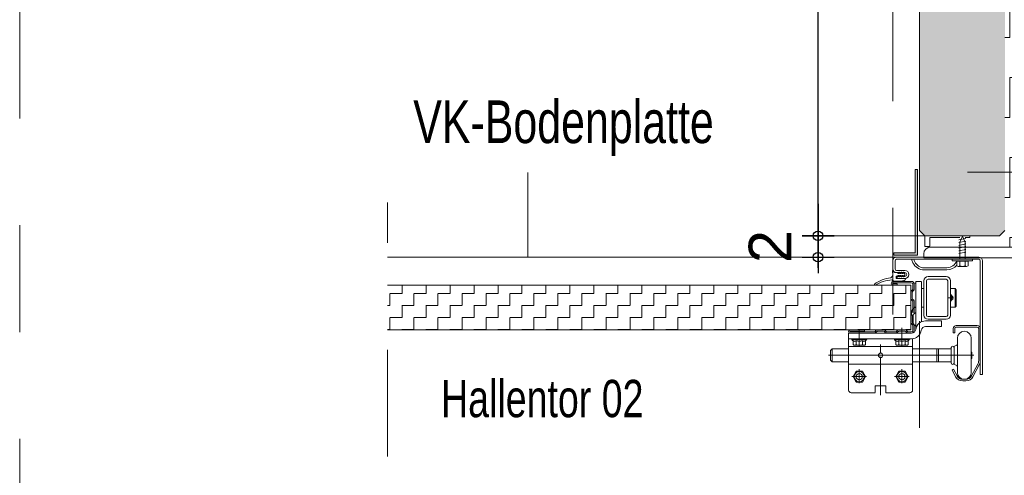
# Model space of a CAD drawing. Header units: metres. Extents: x 1316.5 to 1415.3, y -94.1 to -52.
# Tile 527 of 656: x 1407.647 to 1408.57, y -76.76 to -76.333. Entities that reach past the tile are written whole.
import ezdxf

# ---------------------------------------------------------------- set-up
doc = ezdxf.new("R2010")
doc.units = ezdxf.units.M
doc.header["$PDMODE"] = 65
for name, pattern in [('AUSGEZOGEN', [0]), ('GETRENNT2_S10', [0.045, 0.02, -0.01, 0, -0.005, 0, -0.01]), ('PUNKT2_S9', [0.0015, 0, -0.0015]), ('STRICHLINIE2_S3', [0.055, 0.04, -0.015]), ('STRICHLINIE_S4', [0.008, 0.006, -0.002])]:
    doc.linetypes.add(name, pattern=pattern)
for name, color, linetype in [('XR$3$_40732', 7, 'Continuous'), ('XR$3$_40733', 7, 'Continuous'), ('XR$3$_42143', 7, 'Continuous'), ('XR$3$_42154', 7, 'Continuous')]:
    doc.layers.add(name, color=color, linetype=linetype)
for name, color, linetype, lineweight in [('XR$3$Fenster', 3, 'AUSGEZOGEN', 18), ('XR$3$Maßlinie 1_50', 7, 'AUSGEZOGEN', 25), ('XR$3$Muster', 4, 'AUSGEZOGEN', 13), ('XR$3$Möblierung', 4, 'AUSGEZOGEN', 13), ('XR$3$SNL_D_BD_FL_250', 7, 'AUSGEZOGEN', 18), ('XR$3$STANDARD_1', 7, 'AUSGEZOGEN', 25), ('XR$3$Text 1_100', 3, 'AUSGEZOGEN', 18), ('XR$3$Wand', 1, 'AUSGEZOGEN', 50), ('XR$3$Wand Mauerwerk tr_1', 42, 'AUSGEZOGEN', 18)]:
    doc.layers.add(name, color=color, linetype=linetype, lineweight=lineweight)
doc.styles.add('ARIAL', font='arial.ttf')
doc.dimstyles.new('DIMSTYLE_4', dxfattribs={"dimtxt": 0.04, "dimasz": 0.03, "dimexe": 0, "dimexo": 1e-06, "dimgap": 0.02, "dimtad": 2, "dimdec": 1, "dimlfac": 100, "dimrnd": 0.5, "dimzin": 4, "dimdsep": 46, "dimtxsty": 'ARIAL', "dimblk1": 'ALL_ML_KREIS', "dimblk2": 'ALL_ML_KREIS', "dimsah": 1, "dimcen": 0, "dimse1": 1, "dimse2": 1, "dimclrd": 7, "dimclre": 7, "dimclrt": 7, "dimadec": 0, "dimazin": 0, "dimtfac": 1, "dimtdec": 0, "dimtix": 1, "dimtmove": 2, "dimatfit": 3, "dimfxl": 0, "dimtzin": 0, "dimlwd": 0, "dimlwe": 25, "dimarcsym": 0})
doc.dimstyles.new('DIMSTYLE_5', dxfattribs={"dimtxt": 0.04, "dimasz": 0.03, "dimexe": 0, "dimexo": 1e-06, "dimgap": 0.02, "dimtad": 2, "dimdec": 1, "dimlfac": 100, "dimrnd": 0.5, "dimzin": 4, "dimdsep": 46, "dimtxsty": 'ARIAL', "dimblk1": 'ALL_ML_KREIS', "dimblk2": 'ALL_ML_KREIS', "dimsah": 1, "dimcen": 0, "dimse1": 1, "dimse2": 1, "dimclrd": 7, "dimclre": 7, "dimclrt": 7, "dimadec": 0, "dimazin": 0, "dimtfac": 1, "dimtdec": 0, "dimtix": 1, "dimtmove": 2, "dimatfit": 3, "dimfxl": 0, "dimtvp": 1.2, "dimtzin": 0, "dimlwd": 0, "dimlwe": 25, "dimarcsym": 0})
pattern_1 = [(90, (-0.075, 0.075), (-0.0375, 0.0375), [0.0375, -0.0375]), (180, (-0.075, 0.075), (-0.0375, -0.0375), [0.0375, -0.0375])]

# ---------------------------------------------------------------- blocks, each defined once
blk = doc.blocks.new('COMPLEXOBJECT_20')
at = {"layer": 'XR$3$_40732', "color": 3, "linetype": 'AUSGEZOGEN', "lineweight": 13, "transparency": 33554687}
for p, q in [((1408.61076, -76.43637), (1408.61426, -76.43637)), ((1408.61426, -76.43637), (1408.61426, -76.55637)), ((1408.60426, -76.53337), (1408.60426, -76.44287)), ((1408.50076, -76.54637), (1408.59126, -76.54637)), ((1408.49426, -76.55637), (1408.49426, -76.55287)), ((1408.61426, -76.55637), (1408.49426, -76.55637)), ((1408.54476, -76.55637), (1408.52526, -76.55637))]:
    blk.add_line(p, q, dxfattribs=at)
for centre, radius, start, end in [((1408.61076, -76.44287), 0.0065, 90, 180), ((1408.59126, -76.53337), 0.013, 270, 0), ((1408.50076, -76.55287), 0.0065, 90, 180)]:
    blk.add_arc(centre, radius, start, end, dxfattribs=at)
blk = doc.blocks.new('ALL_ML_KREIS')
at = {"color": 0, "linetype": 'ByBlock', "lineweight": -2}
for p, q in [((0, -0.5), (0, 0.5)), ((-1, 0), (0.5, 0))]:
    blk.add_line(p, q, dxfattribs=at)
blk.add_circle((0, 0), 0.15, dxfattribs=at)
blk = doc.blocks.new('*D172')
at = {"layer": 'DEFPOINTS', "color": 7, "linetype": 'AUSGEZOGEN', "lineweight": 25, "transparency": 33554687}
for p in [(1408.55178, -76.53586), (1408.39509, -76.55586), (1408.55942, -76.55586)]:
    blk.add_point(p, dxfattribs=at)
at = {"layer": 'XR$3$Maßlinie 1_50', "color": 7, "linetype": 'AUSGEZOGEN', "lineweight": -2, "transparency": 33554687}
blk.add_line((1408.39509, -76.55586), (1408.39509, -76.53586), dxfattribs=at)
at = {"layer": 'XR$3$Maßlinie 1_50', "color": 7, "linetype": 'AUSGEZOGEN', "lineweight": 25, "transparency": 33554687, "xscale": 0.03, "yscale": 0.03, "zscale": 0.03}
for p, rotation in [((1408.39509, -76.53586), 90), ((1408.39509, -76.55586), 270)]:
    blk.add_blockref('ALL_ML_KREIS', p, dxfattribs=dict(at, rotation=rotation))
at = {"layer": 'XR$3$Maßlinie 1_50', "color": 7, "linetype": 'AUSGEZOGEN', "lineweight": 25, "transparency": 33554687, "insert": (1408.35009, -76.54593), "char_height": 0.04, "width": 0.12, "attachment_point": 5, "rotation": 90, "style": 'ARIAL'}
blk.add_mtext('\\A1;{\\A1;{2\\H0.026400;\\S^ ;}}', dxfattribs=at)
blk = doc.blocks.new('*D173')
at = {"layer": 'DEFPOINTS', "color": 7, "linetype": 'AUSGEZOGEN', "lineweight": 25, "transparency": 33554687}
for p in [(1408.54693, -76.00637), (1408.39509, -76.53586), (1408.55178, -76.53586)]:
    blk.add_point(p, dxfattribs=at)
at = {"layer": 'XR$3$Maßlinie 1_50', "color": 7, "linetype": 'AUSGEZOGEN', "lineweight": -2, "transparency": 33554687}
blk.add_line((1408.39509, -76.53586), (1408.39509, -76.00637), dxfattribs=at)
at = {"layer": 'XR$3$Maßlinie 1_50', "color": 7, "linetype": 'AUSGEZOGEN', "lineweight": 25, "transparency": 33554687, "xscale": 0.03, "yscale": 0.03, "zscale": 0.03}
for p, rotation in [((1408.39509, -76.00637), 90), ((1408.39509, -76.53586), 270)]:
    blk.add_blockref('ALL_ML_KREIS', p, dxfattribs=dict(at, rotation=rotation))
at = {"layer": 'XR$3$Maßlinie 1_50', "color": 7, "linetype": 'AUSGEZOGEN', "lineweight": 25, "transparency": 33554687, "insert": (1408.36438, -76.27293), "char_height": 0.04, "width": 0.16, "attachment_point": 5, "rotation": 90, "style": 'ARIAL'}
blk.add_mtext('\\A1;{\\A1;{53\\H0.026400;\\S^ ;}}', dxfattribs=at)
blk = doc.blocks.new('*D174')
at = {"layer": 'DEFPOINTS', "color": 7, "linetype": 'AUSGEZOGEN', "lineweight": 25, "transparency": 33554687}
for p in [(1408.49027, -76.19883), (1408.61527, -76.55637), (1408.49027, -77.06804)]:
    blk.add_point(p, dxfattribs=at)
at = {"layer": 'XR$3$Maßlinie 1_50', "color": 7, "linetype": 'AUSGEZOGEN', "lineweight": -2, "transparency": 33554687}
blk.add_line((1408.49027, -77.06804), (1408.61527, -77.06804), dxfattribs=at)
at = {"layer": 'XR$3$Maßlinie 1_50', "color": 7, "linetype": 'AUSGEZOGEN', "lineweight": 25, "transparency": 33554687, "xscale": 0.03, "yscale": 0.03, "zscale": 0.03, "rotation": 180}
blk.add_blockref('ALL_ML_KREIS', (1408.49027, -77.06804), dxfattribs=at)
at = {"layer": 'XR$3$Maßlinie 1_50', "color": 7, "linetype": 'AUSGEZOGEN', "lineweight": 25, "transparency": 33554687, "xscale": 0.03, "yscale": 0.03, "zscale": 0.03}
blk.add_blockref('ALL_ML_KREIS', (1408.61527, -77.06804), dxfattribs=at)
at = {"layer": 'XR$3$Maßlinie 1_50', "color": 7, "linetype": 'AUSGEZOGEN', "lineweight": 25, "transparency": 33554687, "insert": (1408.56904, -77.03804), "char_height": 0.04, "width": 0.16, "attachment_point": 5, "style": 'ARIAL'}
blk.add_mtext('\\A1;{\\A1;{12\\H0.026400;\\S5^ ;}}', dxfattribs=at)

msp = doc.modelspace()

# ---------------------------------------------------------------- hatches: boundary and pattern name
at = {"layer": 'XR$3$Fenster', "linetype": 'AUSGEZOGEN', "lineweight": 13, "transparency": 33554687}
msp.add_hatch(color=253, dxfattribs=at).paths.add_polyline_path([(1408.48827, -76.55386), (1408.46627, -76.55386), (1408.46627, -76.55186), (1408.48627, -76.55186), (1408.48627, -76.47386), (1408.48827, -76.47386)], flags=16)
at = {"layer": 'XR$3$Muster', "linetype": 'AUSGEZOGEN', "lineweight": 13, "transparency": 33554687}
h = msp.add_hatch(dxfattribs=at)
h.set_pattern_fill('MUSTER', color=4, scale=0.0375, angle=90, style=0, pattern_type=2)
h.set_pattern_definition(pattern_1)
h.paths.add_polyline_path([(1408.56527, -76.53586), (1408.53297, -76.53586), (1408.53297, -76.54471), (1408.53365, -76.54486), (1408.53365, -76.54586), (1408.59126, -76.54586), (1408.59295, -76.54575), (1408.59462, -76.54542), (1408.59623, -76.54487), (1408.59776, -76.54412), (1408.59917, -76.54318), (1408.60045, -76.54206), (1408.60157, -76.54078), (1408.60252, -76.53936), (1408.60327, -76.53784), (1408.60381, -76.53623), (1408.60415, -76.53456), (1408.60426, -76.53286), (1408.60426, -76.44236), (1408.60448, -76.44068), (1408.60513, -76.43911), (1408.60616, -76.43777), (1408.60751, -76.43673), (1408.60907, -76.43608), (1408.61076, -76.43586), (1408.61527, -76.43586), (1408.61527, -76.15637), (1408.57027, -76.15637), (1408.57027, -76.53086)], flags=0)
h = msp.add_hatch(dxfattribs=at)
h.set_pattern_fill('MUSTER', color=4, scale=0.0375, angle=90, style=0, pattern_type=2)
h.set_pattern_definition(pattern_1)
h.paths.add_polyline_path([(1408.528, -76.52991), (1408.528, -76.53586), (1408.53297, -76.53586), (1408.53297, -76.52991), (1408.53045, -76.52422), (1408.52966, -76.52607), (1408.52858, -76.52857)], flags=0)
h = msp.add_hatch(dxfattribs=at)
h.set_pattern_fill('MUSTER', color=4, scale=0.0375, angle=90, style=0, pattern_type=2)
h.set_pattern_definition(pattern_1)
h.paths.add_polyline_path([(1408.528, -76.54586), (1408.528, -76.53586), (1408.49527, -76.53586), (1408.49527, -76.54586)], flags=0)
h = msp.add_hatch(dxfattribs=at)
h.set_pattern_fill('MUSTER', color=4, scale=0.01125, angle=90, style=0, pattern_type=2)
h.set_pattern_definition([(90, (-0.0225, 0.0225), (-0.01125, 0.01125), [0.01125, -0.01125]), (180, (-0.0225, 0.0225), (-0.01125, -0.01125), [0.01125, -0.01125])])
h.paths.add_polyline_path([(1408.48227, -76.62409), (1408.48227, -76.58209), (1407.99128, -76.58209), (1407.99128, -76.62409)], flags=0)
at = {"layer": 'XR$3$Möblierung', "linetype": 'AUSGEZOGEN', "lineweight": 13, "transparency": 33554687}
msp.add_hatch(color=253, dxfattribs=at).paths.add_polyline_path([(1408.49527, -76.00637), (1408.49027, -76.01137), (1408.49027, -76.53086), (1408.49527, -76.53586), (1408.56527, -76.53586), (1408.57027, -76.53086), (1408.57027, -76.08637), (1409.36027, -76.08637), (1409.36027, -76.53086), (1409.36527, -76.53586), (1409.43527, -76.53586), (1409.44027, -76.53086), (1409.44027, -76.01696), (1409.43926, -76.01036), (1409.43527, -76.00637)])

# ---------------------------------------------------------------- linework, layer by layer
at = {"layer": 'XR$3$_40732', "color": 3, "linetype": 'AUSGEZOGEN', "lineweight": 13, "transparency": 33554687}
for p, q in [((1408.52627, -76.55586), (1408.46877, -76.55586)), ((1408.54577, -76.55586), (1408.52627, -76.55586)), ((1408.46527, -76.56426), (1408.46527, -76.55936)), ((1408.46527, -76.56686), (1408.46527, -76.56426)), ((1408.46727, -76.55936), (1408.46727, -76.56686)), ((1408.48273, -76.55786), (1408.46877, -76.55786)), ((1408.48483, -76.55786), (1408.48273, -76.55786)), ((1408.52571, -76.55786), (1408.48483, -76.55786)), ((1408.54577, -76.55786), (1408.52781, -76.55786)), ((1408.54727, -76.66586), (1408.54727, -76.55936)), ((1408.54927, -76.55936), (1408.54927, -76.66586)), ((1408.47652, -76.56836), (1408.46877, -76.56836)), ((1408.47077, -76.57036), (1408.46877, -76.57036)), ((1408.47077, -76.57386), (1408.46927, -76.57386)), ((1408.46927, -76.57586), (1408.46927, -76.57386)), ((1408.47077, -76.57036), (1408.47127, -76.56986)), ((1408.47077, -76.57386), (1408.47127, -76.57436)), ((1408.47177, -76.57036), (1408.47127, -76.56986)), ((1408.47177, -76.57386), (1408.47127, -76.57436)), ((1408.47277, -76.57036), (1408.47177, -76.57036)), ((1408.47277, -76.57386), (1408.47177, -76.57386)), ((1408.47277, -76.57036), (1408.47327, -76.56986)), ((1408.47277, -76.57386), (1408.47327, -76.57436)), ((1408.47377, -76.57036), (1408.47327, -76.56986)), ((1408.47377, -76.57386), (1408.47327, -76.57436)), ((1408.47477, -76.57036), (1408.47377, -76.57036)), ((1408.47477, -76.57386), (1408.47377, -76.57386)), ((1408.47477, -76.57036), (1408.47527, -76.56986)), ((1408.47477, -76.57386), (1408.47527, -76.57436)), ((1408.47577, -76.57036), (1408.47527, -76.56986)), ((1408.47577, -76.57386), (1408.47527, -76.57436)), ((1408.47652, -76.57036), (1408.47577, -76.57036)), ((1408.47652, -76.57386), (1408.47577, -76.57386)), ((1408.49457, -76.56586), (1408.51596, -76.56586)), ((1408.49457, -76.56786), (1408.50527, -76.56786)), ((1408.51527, -76.57409), (1408.49827, -76.57409)), ((1408.50527, -76.56786), (1408.51596, -76.56786)), ((1408.46927, -76.57586), (1408.47652, -76.57586)), ((1408.48377, -76.58009), (1408.48627, -76.58009)), ((1408.49177, -76.57859), (1408.48677, -76.57859)), ((1408.48677, -76.57859), (1408.48677, -76.60243)), ((1408.48677, -76.59409), (1408.48677, -76.58059)), ((1408.49202, -76.59432), (1408.49202, -76.57859)), ((1408.49427, -76.57809), (1408.49427, -76.61009)), ((1408.49677, -76.57809), (1408.49677, -76.61009)), ((1408.51527, -76.57659), (1408.49827, -76.57659)), ((1408.51677, -76.61009), (1408.51677, -76.57809)), ((1408.51927, -76.61009), (1408.51927, -76.57809)), ((1408.49202, -76.58534), (1408.49427, -76.58534)), ((1408.51927, -76.58534), (1408.52377, -76.58534)), ((1408.52377, -76.58534), (1408.52377, -76.60284)), ((1408.52477, -76.58634), (1408.52377, -76.58534)), ((1408.52477, -76.58634), (1408.52477, -76.60184)), ((1408.48677, -76.60122), (1408.48677, -76.59409)), ((1408.48677, -76.60759), (1408.48677, -76.60122)), ((1408.48677, -76.60243), (1408.48677, -76.60759)), ((1408.49202, -76.59432), (1408.49202, -76.61649)), ((1408.52377, -76.60284), (1408.52477, -76.60184)), ((1408.48427, -76.60969), (1408.48677, -76.60759)), ((1408.48427, -76.61849), (1408.48427, -76.60969)), ((1408.48677, -76.60759), (1408.48677, -76.62338)), ((1408.49202, -76.60284), (1408.49427, -76.60284)), ((1408.51527, -76.61159), (1408.49827, -76.61159)), ((1408.51927, -76.60284), (1408.52377, -76.60284)), ((1408.48677, -76.62059), (1408.48427, -76.61849)), ((1408.51077, -76.61559), (1408.4959, -76.61559)), ((1408.4959, -76.62084), (1408.51077, -76.62084)), ((1408.51527, -76.61409), (1408.49827, -76.61409)), ((1408.51077, -76.62084), (1408.51077, -76.61559)), ((1408.42377, -76.63234), (1408.42377, -76.62709)), ((1408.42377, -76.62709), (1408.48277, -76.62709)), ((1408.48677, -76.62338), (1408.48677, -76.62359)), ((1408.42377, -76.63961), (1408.42377, -76.63234)), ((1408.42377, -76.63234), (1408.48277, -76.63234)), ((1408.42377, -76.63961), (1408.42377, -76.68036)), ((1408.42377, -76.63961), (1408.48377, -76.63961)), ((1408.48377, -76.63961), (1408.48377, -76.63234)), ((1408.48377, -76.64161), (1408.48377, -76.63961)), ((1408.48377, -76.63961), (1408.48377, -76.68059)), ((1408.45168, -76.64786), (1408.45586, -76.64786)), ((1408.48377, -76.65611), (1408.42377, -76.65611)), ((1408.54927, -76.66586), (1408.54727, -76.66586)), ((1408.45872, -76.67636), (1408.44882, -76.67636)), ((1408.44882, -76.68261), (1408.44882, -76.67636)), ((1408.45872, -76.67636), (1408.45872, -76.68286)), ((1408.44882, -76.68286), (1408.42627, -76.68286)), ((1408.48122, -76.68286), (1408.45872, -76.68286))]:
    msp.add_line(p, q, dxfattribs=at)
at = {"layer": 'XR$3$_40732', "color": 2, "linetype": 'AUSGEZOGEN', "lineweight": 13, "transparency": 33554687}
for p, q in [((1408.46478, -76.56862), (1408.46478, -76.57036)), ((1408.46776, -76.57037), (1408.46988, -76.57069)), ((1408.46828, -76.57556), (1408.46828, -76.5742)), ((1408.46988, -76.57353), (1408.4687, -76.57371)), ((1408.46988, -76.57069), (1408.46997, -76.5707)), ((1408.46997, -76.5707), (1408.47002, -76.57077)), ((1408.47002, -76.57077), (1408.47033, -76.57124)), ((1408.47033, -76.57298), (1408.47002, -76.57345)), ((1408.47046, -76.57131), (1408.47093, -76.57131)), ((1408.47046, -76.57291), (1408.47093, -76.57291)), ((1408.47108, -76.56996), (1408.47108, -76.57116)), ((1408.47108, -76.57306), (1408.47108, -76.57426)), ((1408.47146, -76.56981), (1408.47123, -76.56981)), ((1408.47123, -76.57441), (1408.47146, -76.57441)), ((1408.47188, -76.57094), (1408.47161, -76.56992)), ((1408.47161, -76.5743), (1408.47188, -76.57328)), ((1408.47293, -76.57131), (1408.47236, -76.57131)), ((1408.47236, -76.57291), (1408.47293, -76.57291)), ((1408.47308, -76.56996), (1408.47308, -76.57116)), ((1408.47308, -76.57306), (1408.47308, -76.57426)), ((1408.47346, -76.56981), (1408.47323, -76.56981)), ((1408.47323, -76.57441), (1408.47346, -76.57441)), ((1408.47388, -76.57094), (1408.47361, -76.56992)), ((1408.47361, -76.5743), (1408.47388, -76.57328)), ((1408.47493, -76.57131), (1408.47436, -76.57131)), ((1408.47436, -76.57291), (1408.47493, -76.57291)), ((1408.47508, -76.57056), (1408.47508, -76.57116)), ((1408.47508, -76.57306), (1408.47508, -76.57366)), ((1408.47541, -76.57041), (1408.47613, -76.57108)), ((1408.47613, -76.57314), (1408.47541, -76.57381)), ((1408.46418, -76.57717), (1408.46448, -76.57717)), ((1408.46478, -76.57761), (1408.46478, -76.57747)), ((1408.46478, -76.57777), (1408.46478, -76.57786)), ((1408.46486, -76.57786), (1408.46478, -76.57786)), ((1408.47603, -76.57586), (1408.46858, -76.57586)), ((1408.47603, -76.57586), (1408.47708, -76.57586)), ((1408.51936, -76.59093), (1408.51927, -76.59093)), ((1408.51977, -76.59629), (1408.51977, -76.59189)), ((1408.52056, -76.59225), (1408.52056, -76.59213)), ((1408.52056, -76.59593), (1408.52056, -76.59225)), ((1408.51757, -76.59409), (1408.52197, -76.59409)), ((1408.51927, -76.59725), (1408.51936, -76.59725)), ((1408.52056, -76.59605), (1408.52056, -76.59593)), ((1408.52477, -76.61986), (1408.54427, -76.61986)), ((1408.43377, -76.639), (1408.43377, -76.62409)), ((1408.47377, -76.639), (1408.47377, -76.62409)), ((1408.47377, -76.63434), (1408.47377, -76.62534)), ((1408.52177, -76.62286), (1408.52177, -76.62686)), ((1408.52327, -76.62686), (1408.52177, -76.62686)), ((1408.52327, -76.62686), (1408.52327, -76.62286)), ((1408.52477, -76.62136), (1408.54427, -76.62136)), ((1408.54577, -76.62286), (1408.54577, -76.65286)), ((1408.54727, -76.62286), (1408.54727, -76.65286)), ((1408.44027, -76.63334), (1408.42727, -76.63334)), ((1408.428, -76.63434), (1408.428, -76.63783)), ((1408.43377, -76.63834), (1408.42944, -76.63834)), ((1408.43088, -76.63783), (1408.43088, -76.63434)), ((1408.4381, -76.63834), (1408.43377, -76.63834)), ((1408.43666, -76.63783), (1408.43666, -76.63434)), ((1408.43954, -76.63783), (1408.43954, -76.63434)), ((1408.45377, -76.64577), (1408.45377, -76.63763)), ((1408.48027, -76.63334), (1408.46727, -76.63334)), ((1408.468, -76.63434), (1408.468, -76.63783)), ((1408.47377, -76.63834), (1408.46944, -76.63834)), ((1408.47088, -76.63783), (1408.47088, -76.63434)), ((1408.4781, -76.63834), (1408.47377, -76.63834)), ((1408.47666, -76.63783), (1408.47666, -76.63434)), ((1408.47954, -76.63783), (1408.47954, -76.63434)), ((1408.52577, -76.63186), (1408.52577, -76.64786)), ((1408.53877, -76.63186), (1408.53877, -76.64786)), ((1408.45168, -76.64786), (1408.40489, -76.64786)), ((1408.40677, -76.64341), (1408.40827, -76.64191)), ((1408.40677, -76.64341), (1408.40677, -76.65231)), ((1408.40827, -76.65381), (1408.40827, -76.64191)), ((1408.40827, -76.64191), (1408.42377, -76.64191)), ((1408.45586, -76.64786), (1408.53942, -76.64786)), ((1408.48377, -76.64191), (1408.50657, -76.64191)), ((1408.50807, -76.64171), (1408.50657, -76.64191)), ((1408.50657, -76.65381), (1408.50657, -76.64191)), ((1408.50807, -76.64171), (1408.50807, -76.65401)), ((1408.51957, -76.64171), (1408.50807, -76.64171)), ((1408.52007, -76.64121), (1408.52007, -76.64061)), ((1408.52007, -76.65451), (1408.52007, -76.64121)), ((1408.52277, -76.64786), (1408.52277, -76.63986)), ((1408.52277, -76.65586), (1408.52277, -76.64786)), ((1408.52577, -76.64786), (1408.52577, -76.66386)), ((1408.53877, -76.64479), (1408.53942, -76.64479)), ((1408.53877, -76.64786), (1408.53877, -76.66386)), ((1408.53942, -76.64479), (1408.53942, -76.64571)), ((1408.53942, -76.64571), (1408.53942, -76.64786)), ((1408.53942, -76.64786), (1408.53942, -76.65001)), ((1408.53942, -76.64786), (1408.54111, -76.64786)), ((1408.40677, -76.65231), (1408.40827, -76.65381)), ((1408.42377, -76.65381), (1408.40827, -76.65381)), ((1408.45377, -76.6652), (1408.45377, -76.64936)), ((1408.45377, -76.65066), (1408.45377, -76.68509)), ((1408.50657, -76.65381), (1408.48377, -76.65381)), ((1408.50657, -76.65381), (1408.50807, -76.65401)), ((1408.51957, -76.65401), (1408.50807, -76.65401)), ((1408.52007, -76.65511), (1408.52007, -76.65451)), ((1408.53942, -76.65094), (1408.53877, -76.65094)), ((1408.54495, -76.65615), (1408.53906, -76.66718)), ((1408.53942, -76.65001), (1408.53942, -76.65094)), ((1408.54627, -76.65686), (1408.54039, -76.66789)), ((1408.43088, -76.66286), (1408.428, -76.66786)), ((1408.43666, -76.66286), (1408.43088, -76.66286)), ((1408.43377, -76.67397), (1408.43377, -76.66097)), ((1408.43954, -76.66786), (1408.43666, -76.66286)), ((1408.47088, -76.66286), (1408.468, -76.66786)), ((1408.47666, -76.66286), (1408.47088, -76.66286)), ((1408.47377, -76.67397), (1408.47377, -76.66097)), ((1408.47954, -76.66786), (1408.47666, -76.66286)), ((1408.52211, -76.66086), (1408.52079, -76.66156)), ((1408.52415, -76.66788), (1408.52079, -76.66156)), ((1408.52211, -76.66086), (1408.52547, -76.66718)), ((1408.42668, -76.66786), (1408.44068, -76.66786)), ((1408.428, -76.66786), (1408.43088, -76.67286)), ((1408.43088, -76.67286), (1408.43666, -76.67286)), ((1408.43666, -76.67286), (1408.43954, -76.66786)), ((1408.46668, -76.66786), (1408.48068, -76.66786)), ((1408.468, -76.66786), (1408.47088, -76.67286)), ((1408.47088, -76.67286), (1408.47666, -76.67286)), ((1408.47666, -76.67286), (1408.47954, -76.66786)), ((1408.53077, -76.67036), (1408.53377, -76.67036)), ((1408.53377, -76.67186), (1408.53077, -76.67186))]:
    msp.add_line(p, q, dxfattribs=at)
for points in [[(1408.43377, -76.63834), (1408.43377, -76.63834)], [(1408.47377, -76.63834), (1408.47377, -76.63834)], [(1408.53942, -76.64786), (1408.53942, -76.64786)]]:
    msp.add_lwpolyline(points, close=True, dxfattribs=at)
for centre, radius in [((1408.43377, -76.66786), 0.00475), ((1408.43377, -76.66786), 0.003), ((1408.47377, -76.66786), 0.00475), ((1408.47377, -76.66786), 0.003)]:
    msp.add_circle(centre, radius, dxfattribs=at)
at = {"layer": 'XR$3$_40732', "color": 3, "linetype": 'AUSGEZOGEN', "lineweight": 13, "transparency": 33554687}
for centre, radius, start, end in [((1408.46877, -76.55936), 0.0035, 90, 180), ((1408.54577, -76.55936), 0.0035, 0, 90), ((1408.46877, -76.55936), 0.0015, 90, 180), ((1408.50378, -76.55145), 0.022, 196.94152, 206.15587), ((1408.49485, -76.55586), 0.012, 206.15587, 268.70511), ((1408.50378, -76.55145), 0.02, 198.69528, 206.15587), ((1408.4948, -76.55586), 0.01, 206.15587, 268.70511), ((1408.51574, -76.55586), 0.01, 271.29483, 340.09087), ((1408.51569, -76.55586), 0.012, 271.29489, 321.93343), ((1408.54577, -76.55936), 0.0015, 0, 90), ((1408.46877, -76.56686), 0.0035, 180, 270), ((1408.46877, -76.56686), 0.0015, 180, 270), ((1408.47652, -76.57211), 0.00375, 0, 90), ((1408.47652, -76.57211), 0.00175, 0, 90), ((1408.47652, -76.57211), 0.00175, 270, 0), ((1408.47652, -76.57211), 0.00375, 270, 0), ((1408.49827, -76.57809), 0.004, 90, 180), ((1408.51527, -76.57809), 0.004, 0, 90), ((1408.48627, -76.58059), 0.0005, 0, 90), ((1408.49827, -76.57809), 0.0015, 90, 180), ((1408.51527, -76.57809), 0.0015, 0, 90), ((1408.51977, -76.59409), 0.002, 293.3677, 66.6323), ((1408.48877, -76.60809), 0.006, 109.47122, 180), ((1408.48877, -76.60809), 0.006, 180, 221.40962), ((1408.49827, -76.61009), 0.004, 180, 270), ((1408.49827, -76.61009), 0.0015, 180, 270), ((1408.51527, -76.61009), 0.004, 270, 0), ((1408.51527, -76.61009), 0.0015, 270, 0), ((1408.4959, -76.62484), 0.00925, 90, 172.41046), ((1408.4959, -76.62484), 0.004, 90, 172.41046), ((1408.48277, -76.62309), 0.004, 270, 352.41046), ((1408.48277, -76.62309), 0.00925, 270, 352.41046), ((1408.45377, -76.64786), 0.00209, 0, 180), ((1408.45377, -76.64786), 0.00209, 180, 0), ((1408.42627, -76.68036), 0.0025, 180, 270), ((1408.48127, -76.68036), 0.0025, 270, 0)]:
    msp.add_arc(centre, radius, start, end, dxfattribs=at)
at = {"layer": 'XR$3$_40732', "color": 2, "linetype": 'AUSGEZOGEN', "lineweight": 13, "transparency": 33554687}
for centre, radius, start, end in [((1408.46197, -76.57211), 0.00331, 292.4418, 0), ((1408.46499, -76.56862), 0.000208, 90, 180), ((1408.46197, -76.57211), 0.00331, 0, 31.89079), ((1408.46499, -76.56862), 0.000208, 27.43216, 90), ((1408.46828, -76.56691), 0.0035, 207.43216, 261.57209), ((1408.46878, -76.5742), 0.0005, 98.42791, 180), ((1408.46985, -76.57088), 0.0002, 33.69007, 81.57209), ((1408.46985, -76.57334), 0.0002, 278.42791, 326.30993), ((1408.47046, -76.57116), 0.00015, 213.69007, 270), ((1408.47046, -76.57306), 0.00015, 90, 146.30993), ((1408.47093, -76.57116), 0.00015, 270, 0), ((1408.47093, -76.57306), 0.00015, 0, 90), ((1408.47123, -76.56996), 0.00015, 90, 180), ((1408.47123, -76.57426), 0.00015, 180, 270), ((1408.47146, -76.56996), 0.00015, 15, 90), ((1408.47146, -76.57426), 0.00015, 270, 345), ((1408.47236, -76.57081), 0.0005, 195, 270), ((1408.47236, -76.57341), 0.0005, 90, 165), ((1408.47293, -76.57116), 0.00015, 270, 0), ((1408.47293, -76.57306), 0.00015, 0, 90), ((1408.47323, -76.56996), 0.00015, 90, 180), ((1408.47323, -76.57426), 0.00015, 180, 270), ((1408.47346, -76.56996), 0.00015, 15, 90), ((1408.47346, -76.57426), 0.00015, 270, 345), ((1408.47436, -76.57081), 0.0005, 195, 270), ((1408.47436, -76.57341), 0.0005, 90, 165), ((1408.47493, -76.57116), 0.00015, 270, 0), ((1408.47493, -76.57306), 0.00015, 0, 90), ((1408.47528, -76.57056), 0.0002, 46.99394, 180), ((1408.47528, -76.57366), 0.0002, 180, 313.00606), ((1408.47517, -76.57211), 0.00141, 27, 46.99394), ((1408.47517, -76.57211), 0.00141, 313.00606, 325.30122), ((1408.47517, -76.57211), 0.00141, 325.30122, 333), ((1408.47517, -76.57211), 0.00141, 325.30122, 333), ((1408.47517, -76.57211), 0.00141, 0, 27), ((1408.47517, -76.57211), 0.00141, 333, 0), ((1408.4484, -76.58159), 0.0005, 160.31111, 250.31111), ((1408.4484, -76.58159), 0.0005, 128.53157, 160.31111), ((1408.46565, -76.60329), 0.02822, 94.91879, 128.48958), ((1408.4484, -76.58159), 0.0005, 124.88296, 128.53157), ((1408.4484, -76.58159), 0.0005, 250.31111, 302.91185), ((1408.46741, -76.61513), 0.03806, 94.60081, 119.5092), ((1408.46448, -76.57747), 0.0003, 0, 112.2425), ((1408.47899, -76.61295), 0.03863, 112.2425, 112.24813), ((1408.46508, -76.57761), 0.0003, 180, 260.04621), ((1408.47027, -76.548), 0.03037, 260.04621, 270.0047), ((1408.46858, -76.57556), 0.0003, 180, 270), ((1408.47027, -76.548), 0.03037, 270.0047, 280.4362), ((1408.47401, -76.57484), 0.0035, 300.22913, 338.22706), ((1408.47708, -76.57606), 0.0002, 0, 90), ((1408.47708, -76.57606), 0.0002, 338.22706, 0), ((1408.51936, -76.59213), 0.0012, 0, 90), ((1408.51936, -76.59605), 0.0012, 270, 0), ((1408.52477, -76.62286), 0.003, 90, 180), ((1408.52477, -76.62286), 0.003, 90, 180), ((1408.54427, -76.62286), 0.003, 0, 90), ((1408.54427, -76.62286), 0.003, 0, 90), ((1408.52477, -76.62286), 0.0015, 90, 180), ((1408.53227, -76.63186), 0.0065, 0, 180), ((1408.54427, -76.62286), 0.0015, 0, 90), ((1408.42727, -76.63284), 0.0005, 90, 180), ((1408.42727, -76.63284), 0.0005, 180, 223.0554), ((1408.42727, -76.63284), 0.0005, 223.0554, 270), ((1408.42981, -76.63154), 0.00334, 209.51552, 262.78935), ((1408.42944, -76.63604), 0.0023, 231.05281, 270), ((1408.42944, -76.63255), 0.0023, 268.82065, 308.94719), ((1408.42944, -76.63604), 0.0023, 270, 308.94719), ((1408.43377, -76.62643), 0.00842, 249.94743, 290.05257), ((1408.43377, -76.62992), 0.00842, 249.94743, 270), ((1408.43377, -76.62992), 0.00842, 270, 290.05257), ((1408.43377, -76.62992), 0.00842, 270, 270.00005), ((1408.4381, -76.63255), 0.0023, 231.05281, 270.74305), ((1408.4381, -76.63604), 0.0023, 231.05281, 270), ((1408.4381, -76.63604), 0.0023, 270, 308.94719), ((1408.43772, -76.63152), 0.00336, 276.91149, 330.68037), ((1408.44027, -76.63284), 0.0005, 0, 90), ((1408.44027, -76.63284), 0.0005, 270, 320.01072), ((1408.44027, -76.63284), 0.0005, 320.01072, 0), ((1408.46727, -76.63284), 0.0005, 90, 180), ((1408.46727, -76.63284), 0.0005, 180, 223.0554), ((1408.46727, -76.63284), 0.0005, 223.0554, 270), ((1408.46981, -76.63154), 0.00334, 209.51552, 262.78935), ((1408.46944, -76.63604), 0.0023, 231.05281, 270), ((1408.46944, -76.63255), 0.0023, 268.82065, 308.94719), ((1408.46944, -76.63604), 0.0023, 270, 308.94719), ((1408.47377, -76.62643), 0.00842, 249.94743, 290.05257), ((1408.47377, -76.62992), 0.00842, 249.94743, 270), ((1408.47377, -76.62992), 0.00842, 270, 290.05257), ((1408.47377, -76.62992), 0.00842, 270, 270.00005), ((1408.4781, -76.63255), 0.0023, 231.05281, 270.74305), ((1408.4781, -76.63604), 0.0023, 231.05281, 270), ((1408.4781, -76.63604), 0.0023, 270, 308.94719), ((1408.47772, -76.63152), 0.00336, 276.91149, 330.68037), ((1408.48027, -76.63284), 0.0005, 0, 90), ((1408.48027, -76.63284), 0.0005, 270, 320.01072), ((1408.48027, -76.63284), 0.0005, 320.01072, 0), ((1408.52132, -76.64061), 0.00125, 90, 168.46304), ((1408.52132, -76.64061), 0.00125, 0, 90), ((1408.52377, -76.63986), 0.001, 90, 180), ((1408.52377, -76.63686), 0.002, 270, 0), ((1408.51957, -76.64121), 0.0005, 270, 0), ((1408.52132, -76.64061), 0.00125, 168.46304, 180), ((1408.51957, -76.65451), 0.0005, 0, 90), ((1408.52132, -76.65511), 0.00125, 180, 191.53696), ((1408.52132, -76.65511), 0.00125, 191.53696, 270), ((1408.52132, -76.65511), 0.00125, 270, 0), ((1408.52377, -76.65586), 0.001, 180, 270), ((1408.52377, -76.65886), 0.002, 0, 90), ((1408.53877, -76.65286), 0.007, 331.92751, 0), ((1408.53877, -76.65286), 0.0085, 331.92751, 0), ((1408.53077, -76.66436), 0.006, 208, 270), ((1408.53227, -76.66386), 0.0065, 180, 0), ((1408.53377, -76.66436), 0.006, 270, 331.92751), ((1408.53077, -76.66436), 0.0075, 208, 270), ((1408.53377, -76.66436), 0.0075, 270, 331.92751)]:
    msp.add_arc(centre, radius, start, end, dxfattribs=at)
at = {"layer": 'XR$3$_40733', "color": 2, "linetype": 'AUSGEZOGEN', "lineweight": 18, "transparency": 33554687}
for p, q in [((1407.99128, -76.58209), (1408.48227, -76.58209)), ((1408.48227, -76.58209), (1408.48227, -76.62409)), ((1408.48227, -76.62409), (1407.99128, -76.62409))]:
    msp.add_line(p, q, dxfattribs=at)
at = {"layer": 'XR$3$_40733', "color": 2, "linetype": 'AUSGEZOGEN', "lineweight": 13, "transparency": 33554687}
for p, q in [((1408.48252, -76.57859), (1408.46552, -76.57859)), ((1408.46552, -76.57984), (1408.48252, -76.57984)), ((1408.46927, -76.58084), (1408.46552, -76.58084)), ((1408.46552, -76.58209), (1408.46927, -76.58209)), ((1408.46927, -76.58209), (1408.46927, -76.58084)), ((1408.48402, -76.58134), (1408.48402, -76.58566)), ((1408.48527, -76.58566), (1408.48527, -76.58134)), ((1408.48227, -76.58875), (1408.48227, -76.59443)), ((1408.48373, -76.58636), (1408.48293, -76.58716)), ((1408.48352, -76.59443), (1408.48352, -76.58875)), ((1408.48381, -76.58805), (1408.48461, -76.58725)), ((1408.48293, -76.59602), (1408.48373, -76.59681)), ((1408.48461, -76.59593), (1408.48381, -76.59513)), ((1408.48402, -76.59752), (1408.48402, -76.60816)), ((1408.48527, -76.60816), (1408.48527, -76.59752)), ((1408.48227, -76.61125), (1408.48227, -76.61693)), ((1408.48352, -76.61693), (1408.48352, -76.61125)), ((1408.48293, -76.61852), (1408.48373, -76.61931)), ((1408.48461, -76.61843), (1408.48381, -76.61763)), ((1408.48402, -76.62002), (1408.48402, -76.62434)), ((1408.48527, -76.62434), (1408.48527, -76.62002)), ((1408.43877, -76.62409), (1408.42527, -76.62409)), ((1408.42527, -76.62534), (1408.43877, -76.62534)), ((1408.44784, -76.62584), (1408.42527, -76.62584)), ((1408.42527, -76.62709), (1408.44784, -76.62709)), ((1408.43877, -76.62534), (1408.43877, -76.62409)), ((1408.44934, -76.62475), (1408.44854, -76.62555)), ((1408.44943, -76.62643), (1408.45023, -76.62563)), ((1408.4566, -76.62409), (1408.45093, -76.62409)), ((1408.45093, -76.62534), (1408.4566, -76.62534)), ((1408.45731, -76.62563), (1408.45811, -76.62643)), ((1408.45899, -76.62555), (1408.4582, -76.62475)), ((1408.46784, -76.62584), (1408.4597, -76.62584)), ((1408.4597, -76.62709), (1408.46784, -76.62709)), ((1408.46934, -76.62475), (1408.46854, -76.62555)), ((1408.46943, -76.62643), (1408.47023, -76.62563)), ((1408.4766, -76.62409), (1408.47093, -76.62409)), ((1408.47093, -76.62534), (1408.4766, -76.62534)), ((1408.47377, -76.62805), (1408.47377, -76.62213)), ((1408.47731, -76.62563), (1408.47811, -76.62643)), ((1408.47899, -76.62555), (1408.4782, -76.62475)), ((1408.48252, -76.62584), (1408.4797, -76.62584)), ((1408.4797, -76.62709), (1408.48252, -76.62709))]:
    msp.add_line(p, q, dxfattribs=at)
for centre, radius, start, end in [((1408.46552, -76.58034), 0.00175, 90, 270), ((1408.46552, -76.58034), 0.0005, 90, 270), ((1408.48252, -76.58134), 0.00275, 0, 90), ((1408.48252, -76.58134), 0.0015, 0, 90), ((1408.48452, -76.58875), 0.00225, 135, 180), ((1408.48452, -76.58875), 0.001, 135, 180), ((1408.48302, -76.58566), 0.001, 315, 0), ((1408.48302, -76.58566), 0.00225, 315, 0), ((1408.48452, -76.59443), 0.00225, 180, 225), ((1408.48452, -76.59443), 0.001, 180, 225), ((1408.48302, -76.59752), 0.001, 0, 45), ((1408.48302, -76.59752), 0.00225, 0, 45), ((1408.48452, -76.61693), 0.00225, 180, 225), ((1408.48452, -76.61693), 0.001, 180, 225), ((1408.48302, -76.62002), 0.001, 0, 45), ((1408.48302, -76.62002), 0.00225, 0, 45), ((1408.42527, -76.62559), 0.0015, 90, 270), ((1408.42527, -76.62559), 0.00025, 90, 270), ((1408.44784, -76.62484), 0.001, 270, 315), ((1408.44784, -76.62484), 0.00225, 270, 315), ((1408.45093, -76.62634), 0.00225, 90, 135), ((1408.45093, -76.62634), 0.001, 90, 135), ((1408.4566, -76.62634), 0.00225, 45, 90), ((1408.4566, -76.62634), 0.001, 45, 90), ((1408.4597, -76.62484), 0.00225, 225, 270), ((1408.4597, -76.62484), 0.001, 225, 270), ((1408.46784, -76.62484), 0.001, 270, 315), ((1408.46784, -76.62484), 0.00225, 270, 315), ((1408.47093, -76.62634), 0.00225, 90, 135), ((1408.47093, -76.62634), 0.001, 90, 135), ((1408.4766, -76.62634), 0.00225, 45, 90), ((1408.4766, -76.62634), 0.001, 45, 90), ((1408.4797, -76.62484), 0.00225, 225, 270), ((1408.4797, -76.62484), 0.001, 225, 270), ((1408.48252, -76.62434), 0.00275, 270, 0), ((1408.48252, -76.62434), 0.0015, 270, 0)]:
    msp.add_arc(centre, radius, start, end, dxfattribs=at)
at = {"layer": 'XR$3$_42143', "color": 7, "linetype": 'AUSGEZOGEN', "lineweight": 13, "transparency": 33554687}
msp.add_line((1408.50128, -76.55586), (1407.99128, -76.55586), dxfattribs=at)
at = {"layer": 'XR$3$_42154', "color": 7, "linetype": 'STRICHLINIE2_S3', "lineweight": 13, "transparency": 33554687}
for p, q in [((1408.46527, -75.90972), (1408.46527, -76.68472)), ((1407.99128, -76.7426), (1407.99129, -76.50455)), ((1408.49027, -77.1158), (1408.49027, -76.53586))]:
    msp.add_line(p, q, dxfattribs=at)
at = {"layer": 'XR$3$SNL_D_BD_FL_250', "color": 7, "linetype": 'AUSGEZOGEN', "lineweight": 13, "transparency": 33554687}
for p, q in [((1408.48627, -76.47386), (1408.48627, -76.55186)), ((1408.48627, -76.47386), (1408.48827, -76.47386)), ((1408.48827, -76.47386), (1408.48827, -76.55386)), ((1408.46627, -76.55186), (1408.48627, -76.55186)), ((1408.46627, -76.55186), (1408.46627, -76.55386)), ((1408.46627, -76.55386), (1408.48827, -76.55386))]:
    msp.add_line(p, q, dxfattribs=at)
at = {"layer": 'XR$3$STANDARD_1', "color": 7, "linetype": 'AUSGEZOGEN', "lineweight": 13, "transparency": 33554687}
for p, q in [((1408.53365, -76.53846), (1408.52725, -76.53952)), ((1408.53365, -76.54095), (1408.52725, -76.54202)), ((1408.53365, -76.54344), (1408.52725, -76.54486)), ((1408.53365, -76.54593), (1408.52725, -76.54736)), ((1408.53365, -76.54878), (1408.52725, -76.54985)), ((1408.53365, -76.55127), (1408.52725, -76.55234)), ((1408.52085, -76.55786), (1408.52085, -76.55928)), ((1408.54006, -76.55786), (1408.52085, -76.55786)), ((1408.52657, -76.55964), (1408.52085, -76.55928)), ((1408.54006, -76.55928), (1408.52085, -76.55928)), ((1408.52514, -76.56392), (1408.52514, -76.55927)), ((1408.5344, -76.55964), (1408.52657, -76.55964)), ((1408.52657, -76.56462), (1408.5344, -76.56462)), ((1408.53045, -76.56462), (1408.528, -76.56392)), ((1408.53297, -76.56392), (1408.53045, -76.56462)), ((1408.53297, -76.56392), (1408.53297, -76.56)), ((1408.5344, -76.55964), (1408.54006, -76.55928)), ((1408.53583, -76.56), (1408.53583, -76.56392)), ((1408.54006, -76.55786), (1408.54006, -76.55928))]:
    msp.add_line(p, q, dxfattribs=at)
for points in [[(1408.53291, -76.55786), (1408.53291, -76.54191), (1408.53045, -76.53622), (1408.52793, -76.54191), (1408.52793, -76.55786)], [(1408.52514, -76.56), (1408.52657, -76.55964), (1408.528, -76.56), (1408.528, -76.56392)], [(1408.528, -76.56392), (1408.52657, -76.56462), (1408.52514, -76.56392)], [(1408.528, -76.56), (1408.53045, -76.55964), (1408.53297, -76.56), (1408.5344, -76.55964), (1408.53583, -76.56)], [(1408.53583, -76.56392), (1408.5344, -76.56462), (1408.53297, -76.56392)]]:
    msp.add_lwpolyline(points, dxfattribs=at)
at = {"layer": 'XR$3$Wand', "color": 4, "linetype": 'AUSGEZOGEN', "lineweight": 13, "transparency": 33554687}
for p, q in [((1408.49527, -76.53586), (1408.49527, -76.54586)), ((1408.49527, -76.54586), (1408.50027, -76.54586))]:
    msp.add_line(p, q, dxfattribs=at)
at = {"layer": 'XR$3$Wand Mauerwerk tr_1', "color": 7, "linetype": 'STRICHLINIE_S4', "lineweight": 18, "transparency": 33554687}
msp.add_line((1407.64651, -77.42603), (1407.64651, -71.93659), dxfattribs=at)
at = {"layer": 'XR$3$Wand Mauerwerk tr_1', "color": 7, "linetype": 'AUSGEZOGEN', "lineweight": 18, "transparency": 33554687}
for p, q in [((1408.49027, -76.53086), (1408.49027, -76.01137)), ((1408.12297, -76.4766), (1408.12297, -76.55586)), ((1408.49527, -76.53586), (1408.49027, -76.53086)), ((1408.49527, -76.53586), (1408.56527, -76.53586)), ((1408.56527, -76.53586), (1408.57027, -76.53086))]:
    msp.add_line(p, q, dxfattribs=at)
at = {"layer": 'XR$3$Wand Mauerwerk tr_1', "color": 7, "linetype": 'GETRENNT2_S10', "lineweight": 13, "transparency": 33554687}
msp.add_line((1408.53527, -76.47637), (1408.91008, -76.47637), dxfattribs=at)
at = {"layer": 'XR$3$Wand Mauerwerk tr_1', "color": 52, "linetype": 'PUNKT2_S9', "lineweight": 13, "transparency": 33554687}
msp.add_line((1408.50791, -76.53586), (1408.37691, -76.53586), dxfattribs=at)

# ---------------------------------------------------------------- block references
at = {"layer": 'XR$3$_40732', "color": 3, "linetype": 'AUSGEZOGEN', "lineweight": 13, "transparency": 33554687}
msp.add_blockref('COMPLEXOBJECT_20', (0, 0), dxfattribs=at)

# ---------------------------------------------------------------- texts
at = {"layer": 'XR$3$Text 1_100', "color": 3, "linetype": 'AUSGEZOGEN', "lineweight": 18, "transparency": 33554687, "attachment_point": 7, "style": 'ARIAL'}
for s, insert, char_height, width in [('\\W0.72;VK-Bodenplatte', (1408.01554, -76.46105), 0.04, 0.2952999), ('\\W0.72;Hallentor 02', (1408.04162, -76.70633), 0.035, 0.2021552)]:
    msp.add_mtext(s, dxfattribs=dict(at, insert=insert, char_height=char_height, width=width))

# ---------------------------------------------------------------- dimensions: what is measured, and where the dimension line sits
at = {"layer": 'XR$3$Maßlinie 1_50', "color": 7, "linetype": 'AUSGEZOGEN', "lineweight": 25, "transparency": 33554687}
for base, p1, p2, dimstyle, picture, middle in [((1408.39509, -76.00637), (1408.55178, -76.53586), (1408.54693, -76.00637), 'DIMSTYLE_4', '*D173', (1408.36438, -76.27293)), ((1408.39509, -76.53586), (1408.55942, -76.55586), (1408.55178, -76.53586), 'DIMSTYLE_5', '*D172', (1408.35009, -76.54593))]:
    dim = msp.add_linear_dim(base=base, p1=p1, p2=p2, angle=90, dimstyle=dimstyle, override={"dimpost": '<>', "dimclrd": 7, "dimclre": 7, "dimclrt": 7, "dimlwd": 0, "dimlwe": 25}, dxfattribs=at)
    dim.commit()
    dim.dimension.update_dxf_attribs({"geometry": picture, "text_midpoint": middle, "dimtype": 160})
dim = msp.add_linear_dim(base=(1408.61527, -77.06804), p1=(1408.49027, -76.19883), p2=(1408.61527, -76.55637), dimstyle='DIMSTYLE_5', override={"dimpost": '<>', "dimclrd": 7, "dimclre": 7, "dimclrt": 7, "dimlwd": 0, "dimlwe": 25}, dxfattribs=at)
dim.commit()
dim.dimension.update_dxf_attribs({"geometry": '*D174', "text_midpoint": (1408.56904, -77.03804), "dimtype": 160})

doc.saveas('drawing.dxf')
